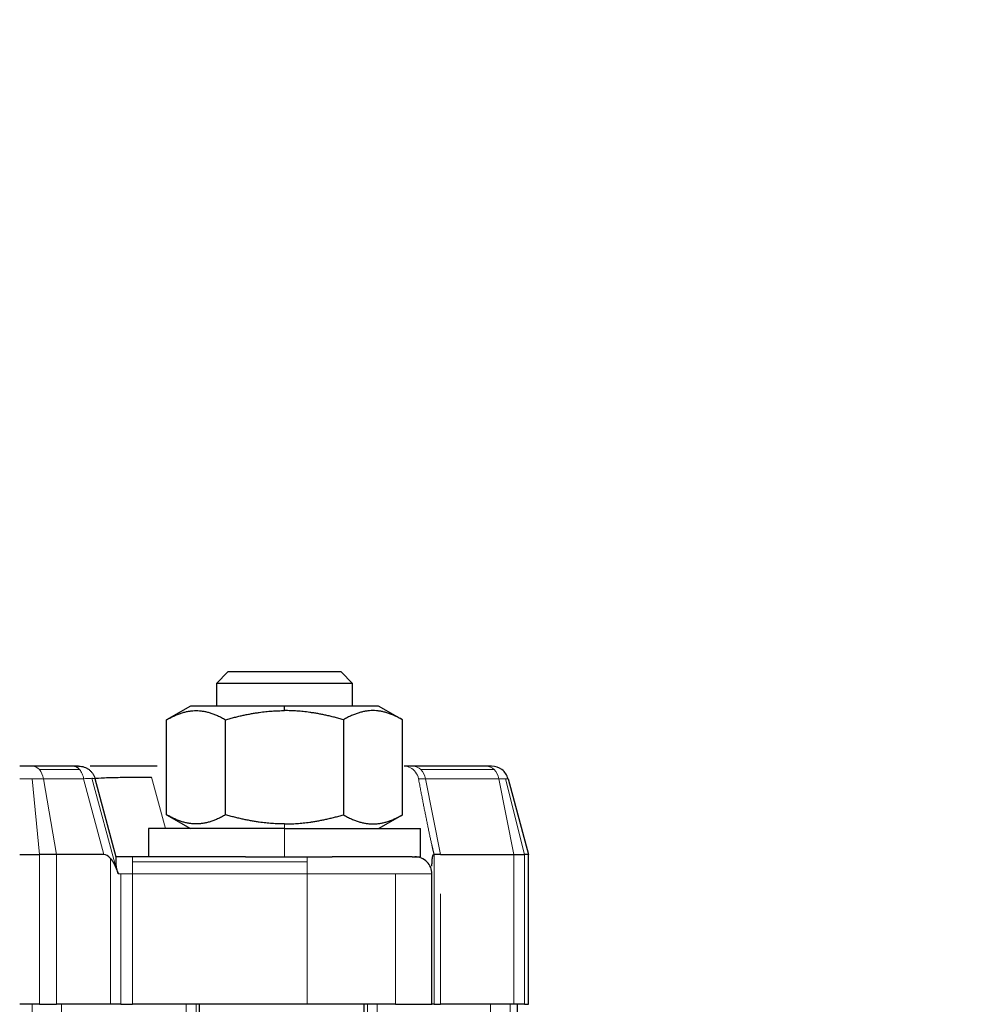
# Model space of a CAD drawing. Header units: inches. Extents: x 0 to 20790, y -12 to 14700.
# Tile 420 of 441: x 13990 to 14074, y 11785 to 11872. Entities that reach past the tile are written whole.
import ezdxf

# ---------------------------------------------------------------- set-up
doc = ezdxf.new("R2010")
doc.units = ezdxf.units.IN
doc.layers.add('1', color=7, linetype='Continuous', true_color=0xffffff)
doc.layers.add('254', color=7, linetype='Continuous', true_color=0xffffff)
doc.styles.add('latin_extended', font='simplex.shx')
doc.dimstyles.get("Standard").update_dxf_attribs({"dimtxt": 0.18, "dimasz": 0.18, "dimexe": 0.18, "dimexo": 0.0625, "dimgap": 0.09, "dimtad": 0, "dimtih": 1, "dimtoh": 1, "dimdec": 4, "dimzin": 0, "dimdsep": 46, "dimtxsty": 'Standard', "dimcen": 0.09, "dimadec": 0, "dimazin": 0, "dimtfac": 1, "dimtdec": 4, "dimtofl": 0, "dimtmove": 0, "dimatfit": 3, "dimfxl": 1, "dimtolj": 1, "dimtzin": 0, "dimarcsym": 0})

# ---------------------------------------------------------------- blocks, each defined once
blk = doc.blocks.new('_U8')
at = {"layer": '254', "color": 3, "linetype": 'Continuous', "lineweight": 13, "transparency": 16777216}
for p, q in [((13940.838, 12760.442), (13940.838, 13273.442)), ((14453.838, 10418.957), (14453.838, 13273.442)), ((14331.338, 13238.442), (14063.338, 13238.442))]:
    blk.add_line(p, q, dxfattribs=at)
at = {"layer": '254', "color": 3, "transparency": 16777216}
for points in [[(14063.338, 13258.858), (14063.338, 13218.025), (13940.838, 13238.442)], [(14331.338, 13218.025), (14331.338, 13258.858), (14453.838, 13238.442)]]:
    blk.add_solid(points, dxfattribs=at)
at = {"layer": 'Defpoints', "color": 0, "transparency": 16777216}
for p in [(13940.838, 13238.442), (13940.838, 12725.442), (14453.838, 10383.957)]:
    blk.add_point(p, dxfattribs=at)
at = {"layer": '254', "color": 2, "lineweight": 13, "transparency": 16777216, "insert": (14074.347, 13422.192), "char_height": 122.5, "attachment_point": 1, "style": 'latin_extended'}
blk.add_mtext('\\A1;513', dxfattribs=at)

msp = doc.modelspace()

# ---------------------------------------------------------------- linework, layer by layer
at = {"layer": '1', "color": 2, "linetype": 'Continuous', "lineweight": 25}
for p, q in [((14006.878, 11813.242), (14007.878, 11814.242)), ((14017.878, 11814.242), (14007.878, 11814.242)), ((14017.878, 11814.242), (14018.878, 11813.242)), ((14006.878, 11813.242), (14006.878, 11811.242)), ((14018.878, 11813.242), (14006.878, 11813.242)), ((14018.878, 11811.242), (14018.878, 11813.242)), ((14004.578, 11811.242), (14002.483, 11810.032)), ((14012.878, 11811.242), (14004.578, 11811.242)), ((14021.178, 11811.242), (14012.878, 11811.242)), ((14012.878, 11810.836), (14012.878, 11811.242)), ((14023.273, 11810.032), (14021.178, 11811.242)), ((14002.483, 11801.651), (14002.483, 11810.032)), ((14007.681, 11801.651), (14007.681, 11810.032)), ((14018.076, 11810.032), (14018.076, 11801.651)), ((14023.273, 11801.651), (14023.273, 11810.032)), ((13990.673, 11805.942), (13989.529, 11805.942)), ((13994.221, 11805.942), (13990.673, 11805.942)), ((14024.227, 11805.942), (14023.428, 11805.942)), ((14030.689, 11805.942), (14024.227, 11805.942)), ((14031.137, 11805.942), (14030.689, 11805.942)), ((13998.029, 11797.914), (13996.176, 11804.83)), ((14032.586, 11804.83), (14034.378, 11798.142)), ((14002.483, 11801.651), (14004.578, 11800.442)), ((14021.178, 11800.442), (14023.273, 11801.651)), ((14012.878, 11800.442), (14000.878, 11800.442)), ((14000.878, 11800.442), (14000.878, 11797.942)), ((14012.878, 11800.442), (14024.878, 11800.442)), ((14024.878, 11797.942), (14024.878, 11800.442)), ((13989.529, 11798.142), (13991.263, 11798.142)), ((13992.783, 11798.142), (13991.263, 11798.142)), ((13996.956, 11798.142), (13992.783, 11798.142)), ((14026.048, 11798.142), (14026.076, 11798.142)), ((14026.643, 11798.142), (14026.076, 11798.142)), ((14026.643, 11798.142), (14033.105, 11798.142)), ((14033.105, 11798.142), (14034.049, 11798.142)), ((14034.378, 11798.142), (14034.049, 11798.142)), ((14034.378, 11784.942), (14034.378, 11798.142)), ((13999.488, 11797.942), (13998.022, 11797.942)), ((14009.451, 11797.942), (13999.488, 11797.942)), ((14009.451, 11797.942), (14012.878, 11797.942)), ((14012.878, 11797.942), (14017.073, 11797.942)), ((14024.121, 11797.942), (14017.073, 11797.942)), ((14024.121, 11797.942), (14024.878, 11797.942)), ((14025.878, 11784.942), (14025.878, 11796.442)), ((13991.263, 11784.942), (13989.529, 11784.942)), ((13991.263, 11784.942), (13992.783, 11784.942)), ((13997.536, 11784.942), (13992.783, 11784.942)), ((13998.447, 11784.942), (13997.536, 11784.942)), ((13998.447, 11784.942), (13999.488, 11784.942)), ((14014.878, 11784.942), (13999.488, 11784.942)), ((14005.378, 11657.942), (14005.378, 11784.942)), ((14022.657, 11784.942), (14014.878, 11784.942)), ((14019.878, 11784.942), (14019.878, 11657.942)), ((14022.657, 11784.942), (14025.878, 11784.942)), ((14026.076, 11784.942), (14025.878, 11784.942)), ((14026.076, 11784.942), (14026.643, 11784.942)), ((14033.105, 11784.942), (14026.643, 11784.942)), ((14034.049, 11784.942), (14033.105, 11784.942)), ((14033.378, 11784.942), (14033.378, 11657.942)), ((14034.049, 11784.942), (14034.378, 11784.942))]:
    msp.add_line(p, q, dxfattribs=at)
at = {"layer": '1', "color": 110, "linetype": 'Continuous', "lineweight": 13}
for p, q in [((13991.268, 11805.632), (13994.816, 11805.632)), ((14024.908, 11805.632), (14031.37, 11805.632)), ((13990.642, 11804.83), (13989.529, 11804.83)), ((13990.642, 11804.83), (13991.616, 11804.83)), ((13991.263, 11798.142), (13990.642, 11804.83)), ((13991.616, 11804.83), (13995.164, 11804.83)), ((13991.616, 11804.83), (13992.783, 11798.142)), ((13995.164, 11804.83), (13996.956, 11798.142)), ((13995.902, 11804.866), (13998.028, 11796.931)), ((14001.162, 11804.973), (14002.376, 11800.442)), ((14024.693, 11804.83), (14025.307, 11804.83)), ((14025.307, 11804.83), (14031.769, 11804.83)), ((14025.307, 11804.83), (14026.643, 11798.142)), ((14032.375, 11804.83), (14031.769, 11804.83)), ((14031.769, 11804.83), (14033.105, 11798.142)), ((14032.375, 11804.83), (14032.586, 11804.83)), ((14034.049, 11798.142), (14032.375, 11804.83)), ((14012.878, 11800.442), (14012.878, 11800.847)), ((14012.878, 11797.942), (14012.878, 11800.442)), ((14026.076, 11798.142), (14025.857, 11799.018)), ((13991.263, 11798.142), (13991.263, 11784.942)), ((13992.783, 11784.942), (13992.783, 11798.142)), ((14026.076, 11798.142), (14026.076, 11784.942)), ((14033.105, 11798.142), (14033.105, 11784.942)), ((14034.049, 11798.142), (14034.049, 11784.942)), ((13997.536, 11784.942), (13997.536, 11797.804)), ((13999.488, 11797.942), (13999.488, 11797.502)), ((13999.488, 11797.502), (14014.878, 11797.502)), ((13999.488, 11797.502), (13999.488, 11796.442)), ((14014.878, 11797.502), (14014.878, 11797.942)), ((14014.878, 11797.502), (14014.878, 11796.442)), ((13998.228, 11796.442), (13998.447, 11796.442)), ((13999.488, 11796.442), (13998.447, 11796.442)), ((13998.447, 11796.442), (13998.447, 11784.942)), ((13999.488, 11796.442), (14014.878, 11796.442)), ((13999.488, 11784.942), (13999.488, 11796.442)), ((14014.878, 11796.442), (14022.657, 11796.442)), ((14014.878, 11784.942), (14014.878, 11796.442)), ((14025.878, 11796.442), (14022.657, 11796.442)), ((14022.657, 11796.442), (14022.657, 11784.942)), ((14026.643, 11784.942), (14026.643, 11794.687)), ((13990.626, 11657.942), (13990.626, 11784.942)), ((13993.222, 11784.942), (13993.222, 11657.942)), ((14004.207, 11784.942), (14004.207, 11657.942)), ((14005.074, 11657.942), (14005.074, 11784.942)), ((14020.183, 11657.942), (14020.183, 11784.942)), ((14021.05, 11657.942), (14021.05, 11784.942)), ((14031.035, 11784.942), (14031.035, 11657.942)), ((14032.769, 11657.942), (14032.769, 11784.942))]:
    msp.add_line(p, q, dxfattribs=at)
at = {"layer": '1', "color": 2, "linetype": 'Continuous', "lineweight": 25}
for centre, start, end in [((14031.137, 11804.442), 52.5, 90), ((14031.137, 11804.442), 15, 52.5), ((14024.378, 11796.442), 45, 90), ((14024.378, 11796.442), 0, 45)]:
    msp.add_arc(centre, 1.5, start, end, dxfattribs=at)
at = {"layer": '1', "color": 110, "linetype": 'Continuous', "lineweight": 13}
for centre, major_axis, ratio, start_param, end_param in [((13990.673, 11804.442), (0, 1.5), 0.650791, 5.628687, 6.283185), ((14024.227, 11804.442), (0, 1.5), 0.745241, 5.628687, 6.283185), ((14030.689, 11804.442), (0, -1.5), 0.745241, 2.487094, 3.141593), ((13990.673, 11804.442), (0, 1.5), 0.650791, 4.974188, 5.628687), ((14024.227, 11804.442), (0, -1.5), 0.745241, 1.832596, 2.487094), ((14030.689, 11804.442), (0, -1.5), 0.745241, 1.832596, 2.487094)]:
    msp.add_ellipse(centre, major_axis=major_axis, ratio=ratio, start_param=start_param, end_param=end_param, dxfattribs=at)
at = {"layer": '1', "color": 2, "linetype": 'Continuous', "lineweight": 25}
msp.add_ellipse((13997.968, 11786.55), major_axis=(-1.053, 11.589), ratio=0.196341, start_param=6.023302, end_param=6.265353, dxfattribs=at)
for points, weights in [([(14002.483, 11810.032), (14005.082, 11811.532), (14007.681, 11810.032)], [1, 1.15470053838, 1]), ([(14007.681, 11810.032), (14010.466, 11810.836), (14012.878, 11810.836)], [1, 1.07735026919, 1.07735026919]), ([(14018.076, 11810.032), (14015.291, 11810.836), (14012.878, 11810.836)], [1, 1.07735026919, 1.07735026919]), ([(14023.273, 11810.032), (14020.675, 11811.532), (14018.076, 11810.032)], [1, 1.15470053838, 1]), ([(14007.681, 11801.651), (14005.082, 11800.151), (14002.483, 11801.651)], [1, 1.15470053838, 1]), ([(14012.878, 11800.847), (14010.466, 11800.847), (14007.681, 11801.651)], [1.07735026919, 1.07735026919, 1]), ([(14012.878, 11800.847), (14015.291, 11800.847), (14018.076, 11801.651)], [1.07735026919, 1.07735026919, 1]), ([(14018.076, 11801.651), (14020.675, 11800.151), (14023.273, 11801.651)], [1, 1.15470053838, 1])]:
    msp.add_rational_spline(points, weights, degree=2, dxfattribs=at)
for points, knots in [([(13994.727, 11805.942), (13994.726, 11805.942), (13994.695, 11805.942), (13994.539, 11805.942), (13994.338, 11805.942), (13994.221, 11805.942)], [0, 0, 0, 0, 0.253037, 0.628488, 1, 1, 1, 1]), ([(13994.816, 11805.632), (13994.773, 11805.681), (13994.729, 11805.726), (13994.635, 11805.803), (13994.586, 11805.836), (13994.485, 11805.888), (13994.433, 11805.908), (13994.328, 11805.935), (13994.275, 11805.942), (13994.221, 11805.942)], [0, 0, 0, 0, 0.25, 0.25, 0.5, 0.5, 0.75, 0.75, 1, 1, 1, 1]), ([(13994.727, 11805.942), (13994.809, 11805.942), (13994.891, 11805.935), (13995.052, 11805.908), (13995.132, 11805.888), (13995.287, 11805.836), (13995.362, 11805.803), (13995.507, 11805.726), (13995.576, 11805.681), (13995.641, 11805.632)], [0, 0, 0, 0, 0.25, 0.25, 0.5, 0.5, 0.75, 0.75, 1, 1, 1, 1]), ([(14001.664, 11805.942), (14000.555, 11805.942), (13998.807, 11805.942), (13996.904, 11805.942), (13996.078, 11805.942), (13995.75, 11805.942)], [0, 0, 0, 0, 0.408453, 0.711113, 1, 1, 1, 1]), ([(13995.641, 11805.632), (13995.705, 11805.582), (13995.766, 11805.527), (13995.878, 11805.407), (13995.929, 11805.343), (13996.02, 11805.207), (13996.06, 11805.135), (13996.127, 11804.986), (13996.155, 11804.909), (13996.176, 11804.83)], [0, 0, 0, 0, 0.25, 0.25, 0.5, 0.5, 0.75, 0.75, 1, 1, 1, 1]), ([(13996.177, 11804.83), (13996.169, 11804.86), (13996.521, 11804.91), (13997.916, 11804.953), (13999.566, 11804.97), (14000.671, 11804.973), (14001.162, 11804.973)], [0, 0, 0, 0, 0.329303, 0.630808, 0.846168, 1, 1, 1, 1]), ([(14025.937, 11797.942), (14025.938, 11797.946), (14025.939, 11797.953), (14025.942, 11797.965), (14025.945, 11797.976), (14025.948, 11797.987), (14025.95, 11797.997), (14025.953, 11798.008), (14025.956, 11798.017), (14025.959, 11798.027), (14025.962, 11798.036), (14025.965, 11798.044), (14025.968, 11798.053), (14025.972, 11798.06), (14025.975, 11798.068), (14025.978, 11798.075), (14025.981, 11798.082), (14025.985, 11798.088), (14025.988, 11798.094), (14025.991, 11798.1), (14025.995, 11798.106), (14025.998, 11798.11), (14026.002, 11798.115), (14026.006, 11798.119), (14026.009, 11798.123), (14026.013, 11798.127), (14026.017, 11798.13), (14026.02, 11798.133), (14026.024, 11798.135), (14026.028, 11798.137), (14026.032, 11798.139), (14026.036, 11798.14), (14026.04, 11798.141), (14026.044, 11798.141), (14026.046, 11798.142), (14026.048, 11798.142)], [0, 0, 0, 0, 0.037501, 0.074433, 0.110803, 0.146621, 0.181893, 0.216631, 0.250843, 0.284539, 0.31773, 0.350428, 0.382642, 0.414386, 0.445672, 0.476514, 0.506924, 0.536918, 0.56651, 0.595716, 0.624552, 0.653035, 0.681183, 0.709014, 0.736546, 0.763798, 0.790792, 0.817548, 0.844086, 0.870428, 0.896597, 0.922616, 0.948507, 0.974294, 1, 1, 1, 1]), ([(13997.536, 11797.804), (13997.539, 11797.8), (13997.545, 11797.793), (13997.555, 11797.781), (13997.565, 11797.77), (13997.575, 11797.757), (13997.585, 11797.745), (13997.594, 11797.732), (13997.604, 11797.719), (13997.614, 11797.706), (13997.624, 11797.692), (13997.634, 11797.678), (13997.645, 11797.663), (13997.655, 11797.648), (13997.665, 11797.633), (13997.675, 11797.617), (13997.686, 11797.601), (13997.696, 11797.585), (13997.706, 11797.568), (13997.717, 11797.551), (13997.727, 11797.534), (13997.738, 11797.516), (13997.748, 11797.498), (13997.759, 11797.48), (13997.77, 11797.461), (13997.78, 11797.442), (13997.791, 11797.422), (13997.802, 11797.402), (13997.813, 11797.382), (13997.824, 11797.361), (13997.835, 11797.341), (13997.846, 11797.319), (13997.857, 11797.298), (13997.868, 11797.276), (13997.879, 11797.253), (13997.89, 11797.231), (13997.902, 11797.208), (13997.913, 11797.184), (13997.924, 11797.161), (13997.936, 11797.136), (13997.947, 11797.112), (13997.959, 11797.087), (13997.97, 11797.062), (13997.982, 11797.037), (13997.993, 11797.011), (13998.005, 11796.985), (13998.017, 11796.958), (13998.025, 11796.94), (13998.028, 11796.931)], [0, 0, 0, 0, 0.01577, 0.03177, 0.048003, 0.064473, 0.081183, 0.098137, 0.115337, 0.132786, 0.150487, 0.168442, 0.186655, 0.205128, 0.223862, 0.242861, 0.262126, 0.28166, 0.301463, 0.321539, 0.34189, 0.362516, 0.383419, 0.404602, 0.426065, 0.44781, 0.469839, 0.492153, 0.514753, 0.537641, 0.560818, 0.584284, 0.608042, 0.632092, 0.656435, 0.681072, 0.706005, 0.731234, 0.75676, 0.782583, 0.808706, 0.835129, 0.861852, 0.888876, 0.916202, 0.943831, 0.971764, 1, 1, 1, 1]), ([(13998.228, 11796.442), (13998.226, 11796.448), (13998.221, 11796.46), (13998.214, 11796.479), (13998.207, 11796.497), (13998.201, 11796.515), (13998.194, 11796.534), (13998.188, 11796.552), (13998.181, 11796.57), (13998.175, 11796.588), (13998.169, 11796.606), (13998.163, 11796.623), (13998.157, 11796.641), (13998.152, 11796.659), (13998.146, 11796.676), (13998.136, 11796.709), (13998.122, 11796.758), (13998.105, 11796.822), (13998.09, 11796.886), (13998.073, 11796.967), (13998.057, 11797.066), (13998.043, 11797.18), (13998.035, 11797.291), (13998.032, 11797.394), (13998.031, 11797.489), (13998.032, 11797.575), (13998.035, 11797.654), (13998.036, 11797.709), (13998.037, 11797.744), (13998.038, 11797.762), (13998.038, 11797.78), (13998.038, 11797.796), (13998.038, 11797.812), (13998.038, 11797.827), (13998.037, 11797.841), (13998.037, 11797.854), (13998.036, 11797.866), (13998.035, 11797.878), (13998.034, 11797.888), (13998.033, 11797.898), (13998.031, 11797.906), (13998.03, 11797.912), (13998.029, 11797.914)], [0, 0, 0, 0, 0.009349, 0.018618, 0.027808, 0.036921, 0.045959, 0.054925, 0.063819, 0.072644, 0.081403, 0.090097, 0.098729, 0.107301, 0.115816, 0.124274, 0.155642, 0.186551, 0.217309, 0.247961, 0.305932, 0.365195, 0.426645, 0.491088, 0.551045, 0.61221, 0.674988, 0.739755, 0.758528, 0.77724, 0.795899, 0.814514, 0.833092, 0.851642, 0.870171, 0.888689, 0.907202, 0.92572, 0.944251, 0.962802, 0.981382, 1, 1, 1, 1]), ([(14025.878, 11797.113), (14025.878, 11797.125), (14025.878, 11797.148), (14025.879, 11797.181), (14025.879, 11797.214), (14025.879, 11797.247), (14025.88, 11797.279), (14025.88, 11797.31), (14025.881, 11797.341), (14025.882, 11797.371), (14025.883, 11797.401), (14025.884, 11797.43), (14025.885, 11797.459), (14025.886, 11797.487), (14025.888, 11797.514), (14025.889, 11797.541), (14025.891, 11797.567), (14025.893, 11797.593), (14025.894, 11797.618), (14025.896, 11797.643), (14025.898, 11797.667), (14025.901, 11797.69), (14025.903, 11797.713), (14025.905, 11797.735), (14025.907, 11797.757), (14025.91, 11797.778), (14025.913, 11797.798), (14025.915, 11797.818), (14025.918, 11797.837), (14025.921, 11797.856), (14025.924, 11797.874), (14025.927, 11797.892), (14025.93, 11797.909), (14025.933, 11797.926), (14025.936, 11797.936), (14025.937, 11797.942)], [0, 0, 0, 0, 0.038269, 0.076018, 0.113249, 0.149962, 0.186159, 0.221843, 0.257014, 0.291674, 0.325826, 0.35947, 0.392611, 0.425248, 0.457386, 0.489026, 0.520171, 0.550823, 0.580985, 0.610661, 0.639854, 0.668566, 0.696801, 0.724563, 0.751856, 0.778684, 0.805051, 0.830962, 0.856421, 0.881434, 0.906005, 0.930142, 0.953849, 0.977133, 1, 1, 1, 1]), ([(13998.028, 11796.931), (13998.039, 11796.907), (13998.05, 11796.882), (13998.118, 11796.722), (13998.174, 11796.583), (13998.228, 11796.442)], [0, 0, 0, 0, 0.153021, 0.153021, 1, 1, 1, 1])]:
    msp.add_open_spline(points, degree=3, knots=knots, dxfattribs=at)
at = {"layer": '1', "color": 110, "linetype": 'Continuous', "lineweight": 13}
msp.add_open_spline([(14024.693, 11804.83), (14024.644, 11805.041), (14024.464, 11805.437), (14023.999, 11805.845), (14023.618, 11805.942), (14023.428, 11805.942)], degree=3, dxfattribs=at)
for points, knots in [([(13994.816, 11805.632), (13994.858, 11805.582), (13994.898, 11805.527), (13994.97, 11805.407), (13995.004, 11805.343), (13995.092, 11805.139), (13995.137, 11804.988), (13995.164, 11804.83)], [0, 0, 0, 0, 0.25, 0.25, 0.5, 0.5, 1, 1, 1, 1]), ([(13995.164, 11804.83), (13995.392, 11804.847), (13995.661, 11804.863), (13995.856, 11804.866), (13995.902, 11804.866)], [0, 0, 0, 0, 0.732139, 1, 1, 1, 1]), ([(13996.176, 11804.83), (13996.176, 11804.83), (13996.176, 11804.831), (13996.175, 11804.833), (13996.174, 11804.834), (13996.173, 11804.836), (13996.171, 11804.837), (13996.169, 11804.839), (13996.167, 11804.84), (13996.165, 11804.841), (13996.162, 11804.843), (13996.16, 11804.844), (13996.157, 11804.845), (13996.153, 11804.846), (13996.15, 11804.847), (13996.146, 11804.848), (13996.142, 11804.85), (13996.138, 11804.851), (13996.133, 11804.852), (13996.129, 11804.853), (13996.124, 11804.854), (13996.118, 11804.854), (13996.113, 11804.855), (13996.107, 11804.856), (13996.101, 11804.857), (13996.095, 11804.858), (13996.089, 11804.858), (13996.082, 11804.859), (13996.075, 11804.86), (13996.068, 11804.86), (13996.061, 11804.861), (13996.053, 11804.862), (13996.046, 11804.862), (13996.038, 11804.863), (13996.029, 11804.863), (13996.021, 11804.863), (13996.012, 11804.864), (13996.003, 11804.864), (13995.994, 11804.865), (13995.985, 11804.865), (13995.975, 11804.865), (13995.966, 11804.865), (13995.956, 11804.865), (13995.945, 11804.866), (13995.935, 11804.866), (13995.924, 11804.866), (13995.913, 11804.866), (13995.906, 11804.866), (13995.902, 11804.866)], [0, 0, 0, 0, 0.022076, 0.044137, 0.066182, 0.088212, 0.110226, 0.132225, 0.154209, 0.176177, 0.19813, 0.220068, 0.241991, 0.263898, 0.285791, 0.307668, 0.32953, 0.351378, 0.37321, 0.395027, 0.41683, 0.438618, 0.46039, 0.482148, 0.503892, 0.52562, 0.547334, 0.569033, 0.590718, 0.612388, 0.634044, 0.655685, 0.677311, 0.698923, 0.720521, 0.742105, 0.763674, 0.785229, 0.806769, 0.828296, 0.849808, 0.871306, 0.89279, 0.91426, 0.935716, 0.957158, 0.978586, 1, 1, 1, 1]), ([(14024.693, 11804.83), (14024.707, 11804.756), (14024.734, 11804.609), (14024.776, 11804.389), (14024.817, 11804.171), (14024.858, 11803.954), (14024.899, 11803.739), (14024.94, 11803.525), (14024.981, 11803.313), (14025.022, 11803.102), (14025.062, 11802.892), (14025.103, 11802.684), (14025.144, 11802.478), (14025.184, 11802.273), (14025.225, 11802.07), (14025.265, 11801.868), (14025.305, 11801.667), (14025.345, 11801.469), (14025.385, 11801.271), (14025.425, 11801.075), (14025.465, 11800.881), (14025.505, 11800.688), (14025.544, 11800.496), (14025.584, 11800.306), (14025.623, 11800.118), (14025.662, 11799.931), (14025.701, 11799.745), (14025.74, 11799.561), (14025.779, 11799.379), (14025.818, 11799.198), (14025.844, 11799.078), (14025.857, 11799.018)], [0, 0, 0, 0, 0.038074, 0.075891, 0.113452, 0.150757, 0.187805, 0.224597, 0.261132, 0.297411, 0.333434, 0.3692, 0.404709, 0.439962, 0.474959, 0.509699, 0.544182, 0.578409, 0.612379, 0.646093, 0.679549, 0.71275, 0.745693, 0.77838, 0.81081, 0.842984, 0.8749, 0.90656, 0.937964, 0.96911, 1, 1, 1, 1]), ([(14025.857, 11799.018), (14025.867, 11798.968), (14025.889, 11798.87), (14025.921, 11798.722), (14025.952, 11798.576), (14025.984, 11798.43), (14026.016, 11798.286), (14026.037, 11798.189), (14026.048, 11798.142)], [0, 0, 0, 0, 0.169314, 0.337569, 0.504765, 0.670903, 0.835981, 1, 1, 1, 1])]:
    msp.add_open_spline(points, degree=3, knots=knots, dxfattribs=at)

# ---------------------------------------------------------------- dimensions: what is measured, and where the dimension line sits
at = {"layer": '254', "color": 2, "linetype": 'Continuous', "lineweight": 13}
dim = msp.add_linear_dim(base=(13940.838, 13238.442), p1=(14453.838, 10383.957), p2=(13940.838, 12725.442), dimstyle='Standard', override={"dimscale": 35, "dimtxt": 3.5, "dimasz": 3.5, "dimexe": 1, "dimexo": 1, "dimgap": 1.75, "dimtad": 1, "dimtih": 1, "dimtoh": 0, "dimdec": 2, "dimlfac": 1, "dimzin": 8, "dimdsep": 46, "dimlunit": 2, "dimtxsty": 'latin_extended', "dimsah": 1, "dimse1": 0, "dimse2": 0, "dimsd1": 0, "dimsd2": 0, "dimclrd": 3, "dimclre": 3, "dimclrt": 2, "dimtol": 0, "dimtm": -0.1, "dimtfac": 0.714286, "dimtdec": 3, "dimtofl": 1, "dimtmove": 0, "dimtzin": 8, "dimlwd": 13, "dimlwe": 13}, dxfattribs=at)
dim.commit()
dim.dimension.update_dxf_attribs({"geometry": '_U8', "text_midpoint": (14220.18, 13238.442), "dimtype": 160})

doc.saveas('drawing.dxf')
